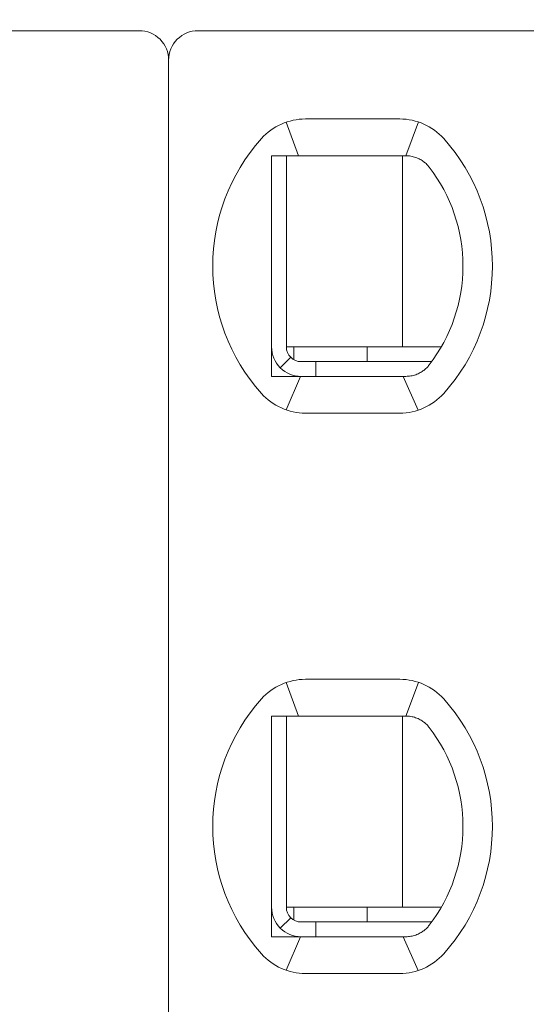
# Model space of a CAD drawing. Header units: millimetres. Extents: x -1114 to 1396, y -630 to 631.
# Tile 532 of 656: x 831.48 to 834.92, y -479.63 to -472.93. Entities that reach past the tile are written whole.
import ezdxf

# ---------------------------------------------------------------- set-up
doc = ezdxf.new("R2010")
doc.units = ezdxf.units.MM
doc.header["$MEASUREMENT"] = 0

msp = doc.modelspace()

# ---------------------------------------------------------------- linework, layer by layer
at = {"lineweight": 18}
for points, knots in [([(1038.9843, -629.7647), (1038.9843, -629.7647), (-1111.4882, -629.7647), (-1111.4882, -629.7647), (-1111.4882, -629.7647), (-1111.4882, -629.7647), (-1111.4882, 630.7883), (-1111.4882, 630.7883), (-1111.4882, 630.7883), (-1111.4882, 630.7883), (1038.9843, 630.7883), (1038.9843, 630.7883)], [0, 0, 0, 0, 0.333333, 0.333333, 0.333333, 0.333333, 0.666667, 0.666667, 0.666667, 0.666667, 1, 1, 1, 1]), ([(832.4928, -473.209), (832.4928, -473.1559), (832.4717, -473.105), (832.4342, -473.0675), (832.4342, -473.0675), (832.3967, -473.03), (832.3459, -473.009), (832.2928, -473.009)], [0, 0, 0, 0, 0.5, 0.5, 0.5, 0.5, 1, 1, 1, 1]), ([(832.6928, -473.009), (832.6398, -473.009), (832.5889, -473.03), (832.5514, -473.0675), (832.5514, -473.0675), (832.5139, -473.105), (832.4928, -473.1559), (832.4928, -473.209)], [0, 0, 0, 0, 0.5, 0.5, 0.5, 0.5, 1, 1, 1, 1]), ([(833.2543, -473.859), (833.2475, -473.859), (833.2407, -473.859), (833.2339, -473.859), (833.2339, -473.859), (833.2271, -473.859), (833.2203, -473.859), (833.2134, -473.859), (833.2134, -473.859), (833.2066, -473.859), (833.1997, -473.859), (833.1928, -473.859)], [0, 0, 0, 0, 0.333333, 0.333333, 0.333333, 0.333333, 0.666667, 0.666667, 0.666667, 0.666667, 1, 1, 1, 1]), ([(833.1928, -473.859), (833.1928, -473.9099), (833.1928, -473.9624), (833.1928, -474.0173), (833.1928, -474.0173), (833.1928, -474.0448), (833.1928, -474.0729), (833.1928, -474.1018), (833.1928, -474.1018), (833.1928, -474.1163), (833.1928, -474.131), (833.1928, -474.1459), (833.1928, -474.1459), (833.1928, -474.1608), (833.1928, -474.176), (833.1928, -474.1913), (833.1928, -474.1913), (833.1928, -474.2221), (833.1928, -474.2537), (833.1928, -474.2864), (833.1928, -474.2864), (833.1928, -474.3191), (833.1928, -474.3529), (833.1928, -474.3883), (833.1928, -474.3883), (833.1928, -474.4059), (833.1928, -474.4239), (833.1928, -474.442), (833.1928, -474.442), (833.1928, -474.4601), (833.1928, -474.4784), (833.1928, -474.4969), (833.1928, -474.4969), (833.1928, -474.5154), (833.1928, -474.5341), (833.1928, -474.553), (833.1928, -474.553), (833.1928, -474.572), (833.1928, -474.5913), (833.1928, -474.6103), (833.1928, -474.6103), (833.1928, -474.6483), (833.1928, -474.6859), (833.1928, -474.7229), (833.1928, -474.7229), (833.1928, -474.7322), (833.1928, -474.7415), (833.1928, -474.7507), (833.1928, -474.7507), (833.1928, -474.7599), (833.1928, -474.7691), (833.1928, -474.7782), (833.1928, -474.7782), (833.1928, -474.7964), (833.1928, -474.8142), (833.1928, -474.8317), (833.1928, -474.8317), (833.1928, -474.8667), (833.1928, -474.9003), (833.1928, -474.9329), (833.1928, -474.9329), (833.1928, -474.9493), (833.1928, -474.9654), (833.1928, -474.9812), (833.1928, -474.9812), (833.1928, -474.9971), (833.1928, -475.0127), (833.1928, -475.0281), (833.1928, -475.0281), (833.1928, -475.0587), (833.1928, -475.0883), (833.1928, -475.1171), (833.1928, -475.1171), (833.1928, -475.1458), (833.1928, -475.1738), (833.1928, -475.2011), (833.1928, -475.2011), (833.1928, -475.2559), (833.1928, -475.3082), (833.1928, -475.359)], [0, 0, 0, 0, 0.05, 0.05, 0.05, 0.05, 0.1, 0.1, 0.1, 0.1, 0.15, 0.15, 0.15, 0.15, 0.2, 0.2, 0.2, 0.2, 0.25, 0.25, 0.25, 0.25, 0.3, 0.3, 0.3, 0.3, 0.35, 0.35, 0.35, 0.35, 0.4, 0.4, 0.4, 0.4, 0.45, 0.45, 0.45, 0.45, 0.5, 0.5, 0.5, 0.5, 0.55, 0.55, 0.55, 0.55, 0.6, 0.6, 0.6, 0.6, 0.65, 0.65, 0.65, 0.65, 0.7, 0.7, 0.7, 0.7, 0.75, 0.75, 0.75, 0.75, 0.8, 0.8, 0.8, 0.8, 0.85, 0.85, 0.85, 0.85, 0.9, 0.9, 0.9, 0.9, 0.95, 0.95, 0.95, 0.95, 1, 1, 1, 1]), ([(833.422, -473.859), (833.4168, -473.859), (833.4116, -473.859), (833.4064, -473.859), (833.4064, -473.859), (833.4011, -473.859), (833.3958, -473.859), (833.3904, -473.859), (833.3904, -473.859), (833.385, -473.859), (833.3795, -473.859), (833.3738, -473.859), (833.3738, -473.859), (833.3682, -473.859), (833.3624, -473.859), (833.3564, -473.859), (833.3564, -473.859), (833.3504, -473.859), (833.3443, -473.859), (833.338, -473.859), (833.338, -473.859), (833.3317, -473.859), (833.3253, -473.859), (833.3187, -473.859), (833.3187, -473.859), (833.3121, -473.859), (833.3054, -473.859), (833.2984, -473.859), (833.2984, -473.859), (833.2915, -473.859), (833.2844, -473.859), (833.277, -473.859), (833.277, -473.859), (833.2696, -473.859), (833.2621, -473.859), (833.2543, -473.859)], [0, 0, 0, 0, 0.111111, 0.111111, 0.111111, 0.111111, 0.222222, 0.222222, 0.222222, 0.222222, 0.333333, 0.333333, 0.333333, 0.333333, 0.444444, 0.444444, 0.444444, 0.444444, 0.555556, 0.555556, 0.555556, 0.555556, 0.666667, 0.666667, 0.666667, 0.666667, 0.777778, 0.777778, 0.777778, 0.777778, 0.888889, 0.888889, 0.888889, 0.888889, 1, 1, 1, 1]), ([(834.0636, -473.859), (834.0681, -473.859), (834.0726, -473.859), (834.0772, -473.859), (834.0772, -473.859), (834.0818, -473.859), (834.0865, -473.859), (834.0911, -473.859), (834.0911, -473.859), (834.0958, -473.859), (834.1005, -473.859), (834.1052, -473.859)], [0, 0, 0, 0, 0.333333, 0.333333, 0.333333, 0.333333, 0.666667, 0.666667, 0.666667, 0.666667, 1, 1, 1, 1]), ([(834.1052, -473.859), (834.1165, -473.859), (834.1277, -473.8599), (834.1388, -473.8618), (834.1388, -473.8618), (834.1499, -473.8637), (834.1608, -473.8665), (834.1716, -473.8703), (834.1716, -473.8703), (834.1823, -473.8741), (834.1928, -473.8788), (834.2029, -473.8844)], [0, 0, 0, 0, 0.333333, 0.333333, 0.333333, 0.333333, 0.666667, 0.666667, 0.666667, 0.666667, 1, 1, 1, 1]), ([(834.2029, -473.8844), (834.2111, -473.889), (834.2189, -473.8942), (834.2262, -473.8997), (834.2262, -473.8997), (834.2335, -473.9053), (834.2404, -473.9113), (834.2466, -473.9175), (834.2466, -473.9175), (834.2528, -473.9237), (834.2584, -473.9302), (834.2635, -473.9367)], [0, 0, 0, 0, 0.333333, 0.333333, 0.333333, 0.333333, 0.666667, 0.666667, 0.666667, 0.666667, 1, 1, 1, 1]), ([(833.1928, -475.159), (833.1928, -475.212), (833.2139, -475.2629), (833.2514, -475.3004), (833.2514, -475.3004), (833.2889, -475.3379), (833.3398, -475.359), (833.3928, -475.359)], [0, 0, 0, 0, 0.5, 0.5, 0.5, 0.5, 1, 1, 1, 1]), ([(833.2928, -475.159), (833.2928, -475.1855), (833.3033, -475.2109), (833.3221, -475.2297), (833.3221, -475.2297), (833.3409, -475.2484), (833.3663, -475.259), (833.3928, -475.259)], [0, 0, 0, 0, 0.5, 0.5, 0.5, 0.5, 1, 1, 1, 1]), ([(834.2635, -475.2812), (834.2582, -475.2881), (834.2524, -475.2947), (834.2461, -475.3009), (834.2461, -475.3009), (834.2398, -475.3072), (834.233, -475.3131), (834.2258, -475.3185), (834.2258, -475.3185), (834.2186, -475.324), (834.2109, -475.329), (834.2029, -475.3335)], [0, 0, 0, 0, 0.333333, 0.333333, 0.333333, 0.333333, 0.666667, 0.666667, 0.666667, 0.666667, 1, 1, 1, 1]), ([(833.1928, -475.359), (833.1997, -475.359), (833.2066, -475.359), (833.2134, -475.359), (833.2134, -475.359), (833.2203, -475.359), (833.2271, -475.359), (833.2339, -475.359), (833.2339, -475.359), (833.2407, -475.359), (833.2475, -475.359), (833.2543, -475.359)], [0, 0, 0, 0, 0.333333, 0.333333, 0.333333, 0.333333, 0.666667, 0.666667, 0.666667, 0.666667, 1, 1, 1, 1]), ([(833.2543, -475.359), (833.2621, -475.359), (833.2697, -475.359), (833.277, -475.359), (833.277, -475.359), (833.2844, -475.359), (833.2915, -475.359), (833.2984, -475.359), (833.2984, -475.359), (833.3054, -475.359), (833.3121, -475.359), (833.3187, -475.359), (833.3187, -475.359), (833.3253, -475.359), (833.3317, -475.359), (833.338, -475.359), (833.338, -475.359), (833.3443, -475.359), (833.3504, -475.359), (833.3564, -475.359), (833.3564, -475.359), (833.3624, -475.359), (833.3682, -475.359), (833.3738, -475.359), (833.3738, -475.359), (833.3795, -475.359), (833.385, -475.359), (833.3904, -475.359), (833.3904, -475.359), (833.3958, -475.359), (833.4011, -475.359), (833.4064, -475.359), (833.4064, -475.359), (833.4116, -475.359), (833.4168, -475.359), (833.422, -475.359)], [0, 0, 0, 0, 0.111111, 0.111111, 0.111111, 0.111111, 0.222222, 0.222222, 0.222222, 0.222222, 0.333333, 0.333333, 0.333333, 0.333333, 0.444444, 0.444444, 0.444444, 0.444444, 0.555556, 0.555556, 0.555556, 0.555556, 0.666667, 0.666667, 0.666667, 0.666667, 0.777778, 0.777778, 0.777778, 0.777778, 0.888889, 0.888889, 0.888889, 0.888889, 1, 1, 1, 1]), ([(834.1052, -475.359), (834.1005, -475.359), (834.0958, -475.359), (834.0911, -475.359), (834.0911, -475.359), (834.0864, -475.359), (834.0818, -475.359), (834.0772, -475.359), (834.0772, -475.359), (834.0726, -475.359), (834.0681, -475.359), (834.0636, -475.359)], [0, 0, 0, 0, 0.333333, 0.333333, 0.333333, 0.333333, 0.666667, 0.666667, 0.666667, 0.666667, 1, 1, 1, 1]), ([(834.2029, -475.3335), (834.1928, -475.3392), (834.1823, -475.3439), (834.1715, -475.3476), (834.1715, -475.3476), (834.1608, -475.3514), (834.1498, -475.3542), (834.1387, -475.3561), (834.1387, -475.3561), (834.1276, -475.358), (834.1164, -475.359), (834.1052, -475.359)], [0, 0, 0, 0, 0.333333, 0.333333, 0.333333, 0.333333, 0.666667, 0.666667, 0.666667, 0.666667, 1, 1, 1, 1]), ([(833.1928, -477.669), (833.1996, -477.669), (833.2064, -477.669), (833.2132, -477.669), (833.2132, -477.669), (833.22, -477.669), (833.2268, -477.669), (833.2337, -477.669), (833.2337, -477.669), (833.2405, -477.669), (833.2474, -477.669), (833.2543, -477.669)], [0, 0, 0, 0, 0.333333, 0.333333, 0.333333, 0.333333, 0.666667, 0.666667, 0.666667, 0.666667, 1, 1, 1, 1]), ([(833.1928, -477.669), (833.1928, -477.7199), (833.1928, -477.7724), (833.1928, -477.8273), (833.1928, -477.8273), (833.1928, -477.8548), (833.1928, -477.8829), (833.1928, -477.9118), (833.1928, -477.9118), (833.1928, -477.9263), (833.1928, -477.941), (833.1928, -477.9559), (833.1928, -477.9559), (833.1928, -477.9708), (833.1928, -477.986), (833.1928, -478.0013), (833.1928, -478.0013), (833.1928, -478.0321), (833.1928, -478.0637), (833.1928, -478.0964), (833.1928, -478.0964), (833.1928, -478.1291), (833.1928, -478.1629), (833.1928, -478.1983), (833.1928, -478.1983), (833.1928, -478.2159), (833.1928, -478.2339), (833.1928, -478.252), (833.1928, -478.252), (833.1928, -478.2701), (833.1928, -478.2884), (833.1928, -478.3069), (833.1928, -478.3069), (833.1928, -478.3254), (833.1928, -478.3441), (833.1928, -478.363), (833.1928, -478.363), (833.1928, -478.382), (833.1928, -478.4013), (833.1928, -478.4203), (833.1928, -478.4203), (833.1928, -478.4583), (833.1928, -478.4959), (833.1928, -478.5329), (833.1928, -478.5329), (833.1928, -478.5422), (833.1928, -478.5515), (833.1928, -478.5607), (833.1928, -478.5607), (833.1928, -478.5699), (833.1928, -478.5791), (833.1928, -478.5882), (833.1928, -478.5882), (833.1928, -478.6064), (833.1928, -478.6242), (833.1928, -478.6417), (833.1928, -478.6417), (833.1928, -478.6767), (833.1928, -478.7103), (833.1928, -478.7429), (833.1928, -478.7429), (833.1928, -478.7593), (833.1928, -478.7754), (833.1928, -478.7912), (833.1928, -478.7912), (833.1928, -478.8071), (833.1928, -478.8227), (833.1928, -478.8381), (833.1928, -478.8381), (833.1928, -478.8687), (833.1928, -478.8983), (833.1928, -478.9271), (833.1928, -478.9271), (833.1928, -478.9558), (833.1928, -478.9838), (833.1928, -479.0111), (833.1928, -479.0111), (833.1928, -479.0659), (833.1928, -479.1182), (833.1928, -479.169)], [0, 0, 0, 0, 0.05, 0.05, 0.05, 0.05, 0.1, 0.1, 0.1, 0.1, 0.15, 0.15, 0.15, 0.15, 0.2, 0.2, 0.2, 0.2, 0.25, 0.25, 0.25, 0.25, 0.3, 0.3, 0.3, 0.3, 0.35, 0.35, 0.35, 0.35, 0.4, 0.4, 0.4, 0.4, 0.45, 0.45, 0.45, 0.45, 0.5, 0.5, 0.5, 0.5, 0.55, 0.55, 0.55, 0.55, 0.6, 0.6, 0.6, 0.6, 0.65, 0.65, 0.65, 0.65, 0.7, 0.7, 0.7, 0.7, 0.75, 0.75, 0.75, 0.75, 0.8, 0.8, 0.8, 0.8, 0.85, 0.85, 0.85, 0.85, 0.9, 0.9, 0.9, 0.9, 0.95, 0.95, 0.95, 0.95, 1, 1, 1, 1]), ([(833.422, -477.669), (833.4168, -477.669), (833.4116, -477.669), (833.4064, -477.669), (833.4064, -477.669), (833.4011, -477.669), (833.3958, -477.669), (833.3904, -477.669), (833.3904, -477.669), (833.385, -477.669), (833.3795, -477.669), (833.3738, -477.669), (833.3738, -477.669), (833.3682, -477.669), (833.3624, -477.669), (833.3564, -477.669), (833.3564, -477.669), (833.3504, -477.669), (833.3443, -477.669), (833.338, -477.669), (833.338, -477.669), (833.3317, -477.669), (833.3253, -477.669), (833.3187, -477.669), (833.3187, -477.669), (833.3121, -477.669), (833.3054, -477.669), (833.2984, -477.669), (833.2984, -477.669), (833.2915, -477.669), (833.2844, -477.669), (833.277, -477.669), (833.277, -477.669), (833.2696, -477.669), (833.2621, -477.669), (833.2543, -477.669)], [0, 0, 0, 0, 0.111111, 0.111111, 0.111111, 0.111111, 0.222222, 0.222222, 0.222222, 0.222222, 0.333333, 0.333333, 0.333333, 0.333333, 0.444444, 0.444444, 0.444444, 0.444444, 0.555556, 0.555556, 0.555556, 0.555556, 0.666667, 0.666667, 0.666667, 0.666667, 0.777778, 0.777778, 0.777778, 0.777778, 0.888889, 0.888889, 0.888889, 0.888889, 1, 1, 1, 1]), ([(834.1052, -477.669), (834.1005, -477.669), (834.0958, -477.669), (834.0912, -477.669), (834.0912, -477.669), (834.0865, -477.669), (834.0818, -477.669), (834.0772, -477.669), (834.0772, -477.669), (834.0727, -477.669), (834.0681, -477.669), (834.0636, -477.669)], [0, 0, 0, 0, 0.333333, 0.333333, 0.333333, 0.333333, 0.666667, 0.666667, 0.666667, 0.666667, 1, 1, 1, 1]), ([(834.2029, -477.6944), (834.1926, -477.6887), (834.1819, -477.6839), (834.1711, -477.6801), (834.1711, -477.6801), (834.1603, -477.6763), (834.1493, -477.6736), (834.1383, -477.6717), (834.1383, -477.6717), (834.1272, -477.6699), (834.1162, -477.669), (834.1052, -477.669)], [0, 0, 0, 0, 0.333333, 0.333333, 0.333333, 0.333333, 0.666667, 0.666667, 0.666667, 0.666667, 1, 1, 1, 1]), ([(834.2635, -477.7467), (834.2582, -477.7399), (834.2525, -477.7333), (834.2462, -477.7271), (834.2462, -477.7271), (834.2399, -477.7208), (834.233, -477.7149), (834.2258, -477.7094), (834.2258, -477.7094), (834.2186, -477.7039), (834.2109, -477.6989), (834.2029, -477.6944)], [0, 0, 0, 0, 0.333333, 0.333333, 0.333333, 0.333333, 0.666667, 0.666667, 0.666667, 0.666667, 1, 1, 1, 1]), ([(833.1928, -478.969), (833.1928, -479.022), (833.2139, -479.0729), (833.2514, -479.1104), (833.2514, -479.1104), (833.2889, -479.1479), (833.3398, -479.169), (833.3928, -479.169)], [0, 0, 0, 0, 0.5, 0.5, 0.5, 0.5, 1, 1, 1, 1]), ([(833.2928, -478.969), (833.2928, -478.9955), (833.3033, -479.0209), (833.3221, -479.0397), (833.3221, -479.0397), (833.3409, -479.0584), (833.3663, -479.069), (833.3928, -479.069)], [0, 0, 0, 0, 0.5, 0.5, 0.5, 0.5, 1, 1, 1, 1]), ([(834.2029, -479.1435), (834.2112, -479.1388), (834.219, -479.1337), (834.2263, -479.1281), (834.2263, -479.1281), (834.2336, -479.1226), (834.2404, -479.1166), (834.2466, -479.1104), (834.2466, -479.1104), (834.2528, -479.1042), (834.2584, -479.0978), (834.2635, -479.0912)], [0, 0, 0, 0, 0.333333, 0.333333, 0.333333, 0.333333, 0.666667, 0.666667, 0.666667, 0.666667, 1, 1, 1, 1]), ([(833.1928, -479.169), (833.1997, -479.169), (833.2066, -479.169), (833.2134, -479.169), (833.2134, -479.169), (833.2203, -479.169), (833.2271, -479.169), (833.2339, -479.169), (833.2339, -479.169), (833.2407, -479.169), (833.2475, -479.169), (833.2543, -479.169)], [0, 0, 0, 0, 0.333333, 0.333333, 0.333333, 0.333333, 0.666667, 0.666667, 0.666667, 0.666667, 1, 1, 1, 1]), ([(833.2543, -479.169), (833.2621, -479.169), (833.2697, -479.169), (833.277, -479.169), (833.277, -479.169), (833.2844, -479.169), (833.2915, -479.169), (833.2984, -479.169), (833.2984, -479.169), (833.3054, -479.169), (833.3121, -479.169), (833.3187, -479.169), (833.3187, -479.169), (833.3253, -479.169), (833.3317, -479.169), (833.338, -479.169), (833.338, -479.169), (833.3443, -479.169), (833.3504, -479.169), (833.3564, -479.169), (833.3564, -479.169), (833.3624, -479.169), (833.3682, -479.169), (833.3738, -479.169), (833.3738, -479.169), (833.3795, -479.169), (833.385, -479.169), (833.3904, -479.169), (833.3904, -479.169), (833.3958, -479.169), (833.4011, -479.169), (833.4064, -479.169), (833.4064, -479.169), (833.4116, -479.169), (833.4168, -479.169), (833.422, -479.169)], [0, 0, 0, 0, 0.111111, 0.111111, 0.111111, 0.111111, 0.222222, 0.222222, 0.222222, 0.222222, 0.333333, 0.333333, 0.333333, 0.333333, 0.444444, 0.444444, 0.444444, 0.444444, 0.555556, 0.555556, 0.555556, 0.555556, 0.666667, 0.666667, 0.666667, 0.666667, 0.777778, 0.777778, 0.777778, 0.777778, 0.888889, 0.888889, 0.888889, 0.888889, 1, 1, 1, 1]), ([(834.0636, -479.169), (834.0681, -479.169), (834.0727, -479.169), (834.0773, -479.169), (834.0773, -479.169), (834.0819, -479.169), (834.0865, -479.169), (834.0912, -479.169), (834.0912, -479.169), (834.0959, -479.169), (834.1005, -479.169), (834.1052, -479.169)], [0, 0, 0, 0, 0.333333, 0.333333, 0.333333, 0.333333, 0.666667, 0.666667, 0.666667, 0.666667, 1, 1, 1, 1]), ([(834.2029, -479.1435), (834.1928, -479.1492), (834.1823, -479.1539), (834.1715, -479.1576), (834.1715, -479.1576), (834.1608, -479.1614), (834.1498, -479.1642), (834.1387, -479.1661), (834.1387, -479.1661), (834.1276, -479.168), (834.1164, -479.169), (834.1052, -479.169)], [0, 0, 0, 0, 0.333333, 0.333333, 0.333333, 0.333333, 0.666667, 0.666667, 0.666667, 0.666667, 1, 1, 1, 1])]:
    msp.add_open_spline(points, degree=3, knots=knots, dxfattribs=at)
for points in [[(832.2928, -473.009), (832.2928, -473.009), (827.6928, -473.009), (827.6928, -473.009)], [(837.2928, -473.009), (837.2928, -473.009), (832.6928, -473.009), (832.6928, -473.009)], [(832.4928, -473.209), (832.4928, -473.209), (832.4928, -483.629), (832.4928, -483.629)], [(832.4928, -473.209), (832.4928, -473.209), (832.4928, -483.629), (832.4928, -483.629)], [(833.422, -473.609), (833.3082, -473.609), (833.1997, -473.6575), (833.1239, -473.7423)], [(833.422, -473.609), (833.3082, -473.609), (833.1997, -473.6575), (833.1239, -473.7423)], [(833.2912, -473.6309), (833.2912, -473.6309), (833.3757, -473.859), (833.3757, -473.859)], [(833.422, -473.609), (833.422, -473.609), (834.0636, -473.609), (834.0636, -473.609)], [(833.422, -473.609), (833.422, -473.609), (834.0636, -473.609), (834.0636, -473.609)], [(834.3618, -473.7423), (834.2859, -473.6575), (834.1775, -473.609), (834.0636, -473.609)], [(834.3618, -473.7423), (834.2859, -473.6575), (834.1775, -473.609), (834.0636, -473.609)], [(834.19, -473.6295), (834.19, -473.6295), (834.1045, -473.859), (834.1045, -473.859)], [(833.1239, -473.7423), (832.6825, -474.2358), (832.6825, -474.9821), (833.1239, -475.4756)], [(833.1239, -473.7423), (832.6825, -474.2358), (832.6825, -474.9821), (833.1239, -475.4756)], [(834.3618, -475.4756), (834.8032, -474.9821), (834.8032, -474.2358), (834.3618, -473.7423)], [(834.3618, -475.4756), (834.8032, -474.9821), (834.8032, -474.2358), (834.3618, -473.7423)], [(833.2928, -473.859), (833.2928, -473.859), (833.2928, -475.159), (833.2928, -475.159)], [(834.0636, -473.859), (834.0636, -473.859), (833.422, -473.859), (833.422, -473.859)], [(834.0819, -473.859), (834.0819, -473.859), (834.0819, -475.159), (834.0819, -475.159)], [(834.4928, -474.609), (834.4928, -474.3657), (834.4122, -474.1293), (834.2635, -473.9367)], [(834.2635, -475.2812), (834.4122, -475.0886), (834.4928, -474.8522), (834.4928, -474.609)], [(833.2928, -475.159), (833.2928, -475.159), (834.0523, -475.159), (834.0523, -475.159)], [(833.3428, -475.2455), (833.3428, -475.2455), (833.3428, -475.1589), (833.3428, -475.1589)], [(833.8428, -475.259), (833.8428, -475.259), (833.8428, -475.159), (833.8428, -475.159)], [(834.0523, -475.159), (834.0523, -475.159), (834.1031, -475.159), (834.1031, -475.159)], [(834.3455, -475.159), (834.3455, -475.159), (834.1031, -475.159), (834.1031, -475.159)], [(833.3221, -475.2297), (833.3221, -475.2297), (833.2514, -475.3004), (833.2514, -475.3004)], [(833.4928, -475.259), (833.4928, -475.259), (833.3928, -475.259), (833.3928, -475.259)], [(833.4928, -475.259), (833.4928, -475.259), (834.2802, -475.259), (834.2802, -475.259)], [(833.4928, -475.259), (833.4928, -475.259), (833.4928, -475.359), (833.4928, -475.359)], [(833.2922, -475.5873), (833.2922, -475.5873), (833.3896, -475.359), (833.3896, -475.359)], [(833.422, -475.359), (833.422, -475.359), (834.0636, -475.359), (834.0636, -475.359)], [(834.0867, -475.359), (834.0867, -475.359), (834.1879, -475.5892), (834.1879, -475.5892)], [(833.1239, -475.4756), (833.1997, -475.5605), (833.3082, -475.609), (833.422, -475.609)], [(833.1239, -475.4756), (833.1997, -475.5605), (833.3082, -475.609), (833.422, -475.609)], [(834.0636, -475.609), (834.1775, -475.609), (834.2859, -475.5605), (834.3618, -475.4756)], [(834.0636, -475.609), (834.1775, -475.609), (834.2859, -475.5605), (834.3618, -475.4756)], [(833.422, -475.609), (833.422, -475.609), (834.0636, -475.609), (834.0636, -475.609)], [(834.0636, -475.609), (834.0636, -475.609), (833.422, -475.609), (833.422, -475.609)], [(833.422, -477.419), (833.3082, -477.419), (833.1997, -477.4675), (833.1239, -477.5523)], [(833.422, -477.419), (833.3082, -477.419), (833.1997, -477.4675), (833.1239, -477.5523)], [(833.2912, -477.4409), (833.2912, -477.4409), (833.3757, -477.669), (833.3757, -477.669)], [(833.422, -477.419), (833.422, -477.419), (834.0636, -477.419), (834.0636, -477.419)], [(833.422, -477.419), (833.422, -477.419), (834.0636, -477.419), (834.0636, -477.419)], [(834.3618, -477.5523), (834.2859, -477.4675), (834.1775, -477.419), (834.0636, -477.419)], [(834.3618, -477.5523), (834.2859, -477.4675), (834.1775, -477.419), (834.0636, -477.419)], [(834.19, -477.4395), (834.19, -477.4395), (834.1045, -477.669), (834.1045, -477.669)], [(833.1239, -477.5523), (832.6825, -478.0458), (832.6825, -478.7921), (833.1239, -479.2856)], [(833.1239, -477.5523), (832.6825, -478.0458), (832.6825, -478.7921), (833.1239, -479.2856)], [(834.3618, -479.2856), (834.8032, -478.7921), (834.8032, -478.0458), (834.3618, -477.5523)], [(834.3618, -479.2856), (834.8032, -478.7921), (834.8032, -478.0458), (834.3618, -477.5523)], [(833.2928, -477.669), (833.2928, -477.669), (833.2928, -478.969), (833.2928, -478.969)], [(834.0636, -477.669), (834.0636, -477.669), (833.422, -477.669), (833.422, -477.669)], [(834.0819, -477.669), (834.0819, -477.669), (834.0819, -478.969), (834.0819, -478.969)], [(834.4928, -478.419), (834.4928, -478.1757), (834.4122, -477.9393), (834.2635, -477.7467)], [(834.2635, -479.0912), (834.4122, -478.8986), (834.4928, -478.6622), (834.4928, -478.419)], [(833.2928, -478.969), (833.2928, -478.969), (834.0523, -478.969), (834.0523, -478.969)], [(833.3428, -479.0555), (833.3428, -479.0555), (833.3428, -478.9689), (833.3428, -478.9689)], [(833.8428, -479.069), (833.8428, -479.069), (833.8428, -478.969), (833.8428, -478.969)], [(834.0523, -478.969), (834.0523, -478.969), (834.1031, -478.969), (834.1031, -478.969)], [(834.3455, -478.969), (834.3455, -478.969), (834.1031, -478.969), (834.1031, -478.969)], [(833.3221, -479.0397), (833.3221, -479.0397), (833.2514, -479.1104), (833.2514, -479.1104)], [(833.4928, -479.069), (833.4928, -479.069), (833.3928, -479.069), (833.3928, -479.069)], [(833.4928, -479.069), (833.4928, -479.069), (834.2802, -479.069), (834.2802, -479.069)], [(833.4928, -479.069), (833.4928, -479.069), (833.4928, -479.169), (833.4928, -479.169)], [(833.2922, -479.3973), (833.2922, -479.3973), (833.3896, -479.169), (833.3896, -479.169)], [(833.422, -479.169), (833.422, -479.169), (834.0636, -479.169), (834.0636, -479.169)], [(834.1879, -479.3992), (834.1879, -479.3992), (834.0867, -479.169), (834.0867, -479.169)], [(833.1239, -479.2856), (833.1997, -479.3705), (833.3082, -479.419), (833.422, -479.419)], [(833.1239, -479.2856), (833.1997, -479.3705), (833.3082, -479.419), (833.422, -479.419)], [(834.0636, -479.419), (834.1775, -479.419), (834.2859, -479.3705), (834.3618, -479.2856)], [(834.0636, -479.419), (834.1775, -479.419), (834.2859, -479.3705), (834.3618, -479.2856)], [(833.422, -479.419), (833.422, -479.419), (834.0636, -479.419), (834.0636, -479.419)], [(834.0636, -479.419), (834.0636, -479.419), (833.422, -479.419), (833.422, -479.419)]]:
    msp.add_open_spline(points, degree=3, dxfattribs=at)

doc.saveas('drawing.dxf')
